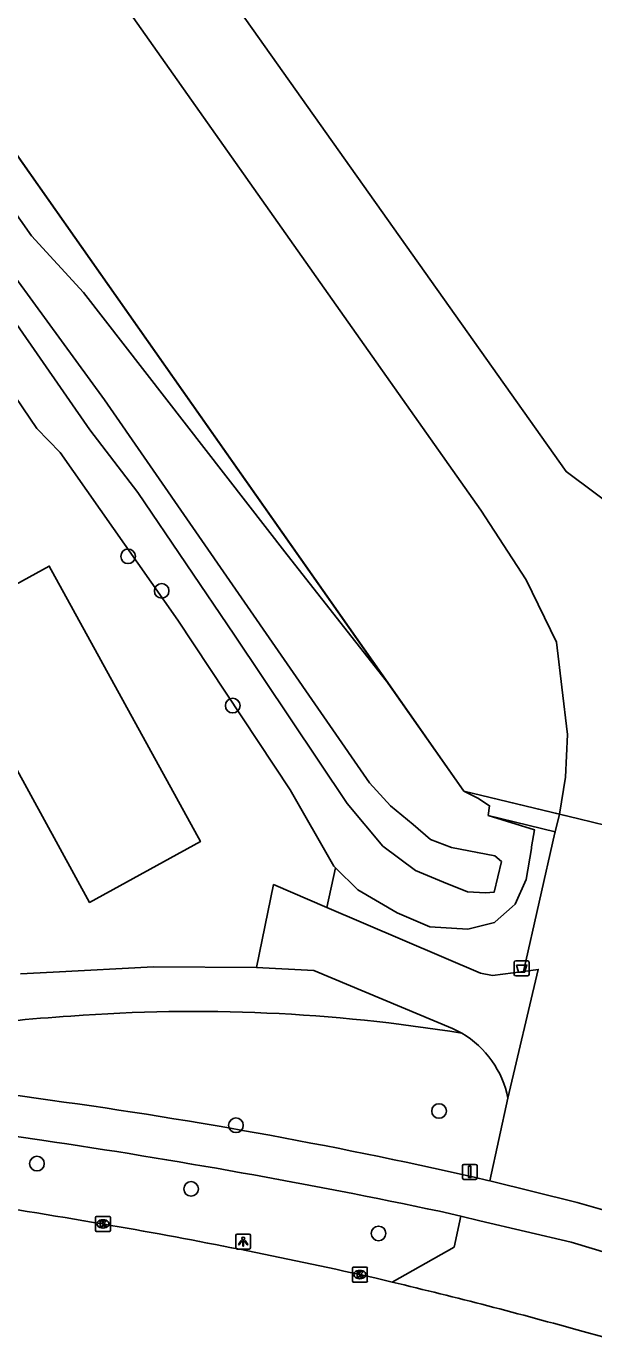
# Model space of a CAD drawing. Extents: x 162722 to 165099, y 384721 to 386283.
# Drawn here: x 163108.6 to 163146.5, y 385394.2 to 385481.8 of the extents above; entities that cross this region are included whole.
import ezdxf

# ---------------------------------------------------------------- set-up
doc = ezdxf.new("R2010")
doc.units = 0
for name, color, linetype in [('IMGEO_Afvalbak', 7, 'Continuous'), ('IMGEO_Boom', 7, 'Continuous'), ('IMGEO_Erf', 7, 'Continuous'), ('IMGEO_Fietspad_gesloten', 7, 'Continuous'), ('IMGEO_Gemengd_bos', 7, 'Continuous'), ('IMGEO_Groenvoorziening', 7, 'Continuous'), ('IMGEO_Hek', 7, 'Continuous'), ('IMGEO_Kolk', 7, 'Continuous'), ('IMGEO_Lichtpunt', 7, 'Continuous'), ('IMGEO_Rijbaan_lokaal_gesloten', 7, 'Continuous'), ('IMGEO_Rijbaan_lokaal_open', 7, 'Continuous'), ('IMGEO_Verkeersbordpaal', 7, 'Continuous'), ('IMGEO_Voetpad_open', 7, 'Continuous'), ('IMGEO_Waterloop', 7, 'Continuous')]:
    doc.layers.add(name, color=color, linetype=linetype)

msp = doc.modelspace()

# ---------------------------------------------------------------- linework, layer by layer
at = {"layer": 'IMGEO_Afvalbak'}
for p, q in [((163141.182, 385418.406), (163141.182, 385419.206)), ((163141.182, 385419.206), (163141.182, 385418.406)), ((163141.282, 385419.306), (163142.072, 385419.306)), ((163142.072, 385419.306), (163141.282, 385419.306)), ((163142.172, 385419.206), (163142.172, 385418.406)), ((163142.172, 385418.406), (163142.172, 385419.206)), ((163142.072, 385418.306), (163141.282, 385418.306)), ((163141.282, 385418.306), (163142.072, 385418.306))]:
    msp.add_line(p, q, dxfattribs=at)
msp.add_lwpolyline([(163141.325, 385419.02), (163142.029, 385419.02), (163141.88, 385418.55), (163141.474, 385418.55), (163141.325, 385419.02)], dxfattribs=at)
for centre, start, end in [((163141.282, 385419.206), 90, 180), ((163141.282, 385419.206), 90, 180), ((163142.072, 385419.206), 0, 90), ((163142.072, 385419.206), 360, 90), ((163141.282, 385418.406), 180, 270), ((163141.282, 385418.406), 180, 270), ((163142.072, 385418.406), 270, 0), ((163142.072, 385418.406), 270, 0)]:
    msp.add_arc(centre, 0.1, start, end, dxfattribs=at)
at = {"layer": 'IMGEO_Boom'}
for centre in [(163115.394, 385446.345), (163117.634, 385444.039), (163122.377, 385436.367), (163136.162, 385409.272), (163122.596, 385408.316), (163109.304, 385405.756), (163119.602, 385404.066), (163132.118, 385401.089)]:
    msp.add_circle(centre, 0.489, dxfattribs=at)
at = {"layer": 'IMGEO_Erf'}
msp.add_lwpolyline([(163132.903, 385437.69), (163137.824, 385430.639)], dxfattribs=at)
at = {"layer": 'IMGEO_Fietspad_gesloten'}
for points in [[(163109.638, 385407.325), (163058.121, 385414.782), (163022.454, 385419.756), (163017.074, 385420.501)], [(163110.177, 385409.999), (163095.179, 385412.164)], [(163139.555, 385404.601), (163139.417, 385404.635)], [(163137.626, 385402.234), (163136.195, 385402.572)]]:
    msp.add_lwpolyline(points, dxfattribs=at)
for centre, radius, start, end in [((163065.605, 385084.654), 328.384, 77.0105, 82.19915), ((163043.832, 384963.068), 449.104, 78.13178, 81.57422)]:
    msp.add_arc(centre, radius, start, end, dxfattribs=at)
at = {"layer": 'IMGEO_Gemengd_bos'}
for points in [[(162941.783, 385601.597), (162943.356, 385599.196), (162964.203, 385567.384), (163064.479, 385535.103), (163132.903, 385437.69)], [(163132.903, 385437.69), (163126.008, 385446.441), (163112.408, 385463.983), (163108.936, 385467.766), (163105.562, 385472.557), (163102.394, 385477.48), (163076.802, 385512.35), (163072.908, 385518.017), (163068.377, 385524.826), (163064.382, 385529.402), (163061.597, 385531.851), (163060.108, 385532.915), (163056.828, 385534.61), (163053.315, 385535.992), (163045.604, 385538.233), (163026.296, 385544.554), (163015.591, 385548.222), (163006.605, 385550.912), (162999.829, 385553.169), (162996.056, 385554.401), (162992.253, 385555.088), (162988.667, 385555.454), (162985.508, 385555.442), (162981.516, 385555.113)], [(163107.063, 385458.212), (163107.373, 385457.719), (163109.289, 385454.892), (163110.85, 385453.281), (163118.716, 385442.09), (163126.225, 385430.744), (163129.134, 385425.628), (163129.245, 385425.519)], [(163102.722, 385441.634), (163110.127, 385445.694), (163120.226, 385427.275), (163112.822, 385423.215), (163102.722, 385441.634)], [(163128.659, 385422.881), (163129.245, 385425.519)]]:
    msp.add_lwpolyline(points, dxfattribs=at)
at = {"layer": 'IMGEO_Groenvoorziening'}
msp.add_lwpolyline([(163129.245, 385425.519), (163130.743, 385424.058), (163133.368, 385422.51), (163135.553, 385421.579), (163138.09, 385421.43), (163139.866, 385421.878), (163139.91, 385421.918), (163141.047, 385422.92), (163141.236, 385423.086), (163141.981, 385424.747), (163142.33, 385426.827), (163142.346, 385426.921), (163142.529, 385428.066), (163139.45, 385429.022)], dxfattribs=at)
at = {"layer": 'IMGEO_Hek'}
msp.add_lwpolyline([(163145.507, 385428.793), (163137.824, 385430.639), (163064.479, 385535.103)], dxfattribs=at)
at = {"layer": 'IMGEO_Kolk'}
for p, q in [((163113.212, 385401.298), (163113.212, 385402.15)), ((163113.287, 385402.224), (163114.139, 385402.224)), ((163113.723, 385401.444), (163113.698, 385401.444)), ((163113.7, 385402.004), (163113.725, 385402.004)), ((163114.213, 385402.15), (163114.213, 385401.298)), ((163114.139, 385401.224), (163113.287, 385401.224)), ((163130.445, 385398.841), (163131.297, 385398.841)), ((163130.37, 385397.915), (163130.37, 385398.767)), ((163130.881, 385398.061), (163130.856, 385398.061)), ((163130.858, 385398.621), (163130.883, 385398.621)), ((163131.371, 385398.767), (163131.371, 385397.915)), ((163131.297, 385397.841), (163130.445, 385397.841))]:
    msp.add_line(p, q, dxfattribs=at)
for points in [[(163113.212, 385401.298), (163113.212, 385402.15)], [(163113.287, 385402.224), (163114.139, 385402.224)], [(163113.533, 385401.924), (163113.656, 385401.924), (163113.656, 385401.773), (163113.786, 385401.924), (163113.95, 385401.924), (163113.804, 385401.773), (163113.957, 385401.524), (163113.805, 385401.524), (163113.72, 385401.688), (163113.656, 385401.621), (163113.656, 385401.524), (163113.533, 385401.524), (163113.533, 385401.924)], [(163114.213, 385402.15), (163114.213, 385401.298)], [(163114.139, 385401.224), (163113.287, 385401.224)], [(163130.445, 385398.841), (163131.297, 385398.841)], [(163130.37, 385397.915), (163130.37, 385398.767)], [(163130.691, 385398.541), (163130.814, 385398.541), (163130.814, 385398.39), (163130.944, 385398.541), (163131.108, 385398.541), (163130.962, 385398.39), (163131.115, 385398.141), (163130.963, 385398.141), (163130.878, 385398.305), (163130.814, 385398.238), (163130.814, 385398.141), (163130.691, 385398.141), (163130.691, 385398.541)], [(163131.371, 385398.767), (163131.371, 385397.915)], [(163131.297, 385397.841), (163130.445, 385397.841)]]:
    msp.add_lwpolyline(points, dxfattribs=at)
for centre, start, end in [((163113.289, 385402.148), 91.55205, 178.44795), ((163113.289, 385402.148), 91.55205, 178.44795), ((163114.137, 385402.148), 1.55205, 88.44795), ((163114.137, 385402.148), 1.55205, 88.44795), ((163113.289, 385401.3), 181.55205, 268.44795), ((163113.289, 385401.3), 181.55205, 268.44795), ((163114.137, 385401.3), 271.55205, 358.44795), ((163114.137, 385401.3), 271.55205, 358.44795), ((163130.447, 385398.765), 91.55205, 178.44795), ((163130.447, 385398.765), 91.55205, 178.44795), ((163131.295, 385398.765), 1.55205, 88.44795), ((163131.295, 385398.765), 1.55205, 88.44795), ((163130.447, 385397.917), 181.55205, 268.44795), ((163130.447, 385397.917), 181.55205, 268.44795), ((163131.295, 385397.917), 271.55205, 358.44795), ((163131.295, 385397.917), 271.55205, 358.44795)]:
    msp.add_arc(centre, 0.0765, start, end, dxfattribs=at)
for centre, major_axis, ratio, start_param, end_param in [((163113.699, 385401.724), (-0.387, 0.002), 0.722429, 4.712389, 7.853982), ((163113.724, 385401.724), (-0.39, 0.002), 0.717154, 1.570796, 4.712389), ((163130.857, 385398.341), (-0.387, 0.002), 0.722429, 4.712389, 7.853982), ((163130.882, 385398.341), (-0.39, 0.002), 0.717154, 1.570796, 4.712389)]:
    msp.add_ellipse(centre, major_axis=major_axis, ratio=ratio, start_param=start_param, end_param=end_param, dxfattribs=at)
at = {"layer": 'IMGEO_Lichtpunt'}
for p, q in [((163122.581, 385400.949), (163122.581, 385400.142)), ((163122.581, 385400.949), (163122.581, 385400.142)), ((163123.483, 385401.044), (163122.675, 385401.044)), ((163123.483, 385401.044), (163122.675, 385401.044)), ((163123.577, 385400.142), (163123.577, 385400.949)), ((163123.577, 385400.142), (163123.577, 385400.949)), ((163122.675, 385400.048), (163123.483, 385400.048)), ((163122.675, 385400.048), (163123.483, 385400.048))]:
    msp.add_line(p, q, dxfattribs=at)
for points in [[(163122.955, 385400.613), (163122.994, 385400.585), (163122.806, 385400.323), (163122.768, 385400.35), (163122.955, 385400.613)], [(163123.057, 385400.565), (163123.104, 385400.565), (163123.104, 385400.243), (163123.057, 385400.243), (163123.057, 385400.565)], [(163123.167, 385400.585), (163123.205, 385400.612), (163123.392, 385400.35), (163123.353, 385400.322), (163123.167, 385400.585)]]:
    msp.add_lwpolyline(points, dxfattribs=at)
msp.add_circle((163123.08, 385400.747), 0.0994, dxfattribs=at)
for centre, start, end in [((163122.675, 385400.949), 90, 180), ((163122.675, 385400.949), 90, 180), ((163123.483, 385400.949), 0, 90), ((163123.483, 385400.949), 0, 90), ((163122.675, 385400.142), 180, 270), ((163122.675, 385400.142), 180, 270), ((163123.483, 385400.142), 270, 0), ((163123.483, 385400.142), 270, 360)]:
    msp.add_arc(centre, 0.0946, start, end, dxfattribs=at)
at = {"layer": 'IMGEO_Rijbaan_lokaal_gesloten'}
for points in [[(163144.208, 385429.105), (163144.615, 385431.591), (163144.739, 385434.439), (163144.368, 385437.596), (163144.014, 385440.61), (163141.974, 385444.781), (163138.953, 385449.421), (163112.107, 385487.523), (163076.77, 385537.549), (163069.39, 385547.996), (163053.01, 385571.856), (163052.177, 385571.27), (163046.884, 385578.452)], [(163073.584, 385552.757), (163075.596, 385549.507), (163144.65, 385452.008), (163150.283, 385447.798), (163154.725, 385445.57), (163153.472, 385436.408), (163151.944, 385427.245)], [(163144.208, 385429.105), (163143.917, 385427.941)], [(163147.325, 385428.356), (163145.507, 385428.793), (163144.208, 385429.105)], [(163143.917, 385427.941), (163143.897, 385427.86), (163141.793, 385418.607)], [(163141.793, 385418.607), (163142.791, 385418.737), (163140.761, 385410.123)], [(163140.761, 385410.123), (163139.555, 385404.601)], [(163139.555, 385404.601), (163145.381, 385403.155), (163147.566, 385402.53)], [(163133.035, 385397.834), (163131.951, 385398.089), (163130.867, 385398.341)], [(163147.096, 385394.181), (163145.789, 385394.532)]]:
    msp.add_lwpolyline(points, dxfattribs=at)
for centre, radius, start, end in [((162950.273, 384437.167), 978.304, 80.383106, 81.582634), ((163051.233, 385039.526), 367.546, 77.48675, 80.21334), ((163058.484, 385083.599), 322.957, 74.31615, 76.6536)]:
    msp.add_arc(centre, radius, start, end, dxfattribs=at)
at = {"layer": 'IMGEO_Rijbaan_lokaal_open'}
for points in [[(163123.979, 385418.859), (163125.107, 385424.404), (163128.659, 385422.881)], [(163128.659, 385422.881), (163138.935, 385418.474), (163139.722, 385418.338), (163141.793, 385418.607)], [(163137.683, 385414.47), (163137.068, 385414.788), (163127.787, 385418.663), (163123.979, 385418.859)], [(163137.626, 385402.234), (163137.166, 385400.172), (163133.035, 385397.834)], [(163148.747, 385399.368), (163144.988, 385400.498), (163138.884, 385401.936), (163137.626, 385402.234)]]:
    msp.add_lwpolyline(points, dxfattribs=at)
msp.add_arc((163134.41, 385408.889), 6.47, 10.99555, 59.60712, dxfattribs=at)
at = {"layer": 'IMGEO_Verkeersbordpaal'}
for p, q in [((163137.717, 385404.8), (163137.717, 385405.6)), ((163137.717, 385405.6), (163137.717, 385404.8)), ((163137.817, 385405.7), (163138.607, 385405.7)), ((163138.607, 385405.7), (163137.817, 385405.7)), ((163138.707, 385405.6), (163138.707, 385404.8)), ((163138.707, 385404.8), (163138.707, 385405.6)), ((163138.607, 385404.7), (163137.817, 385404.7)), ((163137.817, 385404.7), (163138.607, 385404.7))]:
    msp.add_line(p, q, dxfattribs=at)
msp.add_lwpolyline([(163138.137, 385405.575), (163138.287, 385405.575), (163138.287, 385404.825), (163138.137, 385404.825), (163138.137, 385405.575)], dxfattribs=at)
for centre, start, end in [((163137.817, 385405.6), 90, 180), ((163137.817, 385405.6), 90, 180), ((163138.607, 385405.6), 0, 90), ((163138.607, 385405.6), 360, 90), ((163137.817, 385404.8), 180, 270), ((163137.817, 385404.8), 180, 270), ((163138.607, 385404.8), 270, 0), ((163138.607, 385404.8), 270, 0)]:
    msp.add_arc(centre, 0.1, start, end, dxfattribs=at)
at = {"layer": 'IMGEO_Voetpad_open'}
for points in [[(163137.824, 385430.639), (163144.208, 385429.105)], [(163139.45, 385429.022), (163139.542, 385429.67), (163138.76, 385430.185), (163137.824, 385430.639)], [(163139.45, 385429.022), (163143.917, 385427.941)], [(163108.21, 385418.448), (163110.388, 385418.552), (163117.089, 385418.91), (163123.979, 385418.859)]]:
    msp.add_lwpolyline(points, dxfattribs=at)
for centre, radius, start, end in [((163120.459, 385284.114), 131.807, 93.86489, 100.96828), ((163119.809, 385305.705), 110.224, 80.66747, 94.2839)]:
    msp.add_arc(centre, radius, start, end, dxfattribs=at)
at = {"layer": 'IMGEO_Waterloop'}
msp.add_lwpolyline([(163088.254, 385493.061), (163103.081, 385471.502), (163113.814, 385456.804), (163131.507, 385431.213), (163132.919, 385429.672), (163134.434, 385428.43), (163135.588, 385427.421), (163136.991, 385426.889), (163138.729, 385426.54), (163139.881, 385426.336), (163140.336, 385425.945), (163139.848, 385423.908), (163139.268, 385423.85), (163138.068, 385423.93), (163136.468, 385424.559), (163134.582, 385425.339), (163132.414, 385426.973), (163130.034, 385429.822), (163122.503, 385441.073), (163116.042, 385450.62), (163112.829, 385454.797), (163102.865, 385469.17), (163094.88, 385480.914), (163085.539, 385494.425)], dxfattribs=at)

doc.saveas('drawing.dxf')
